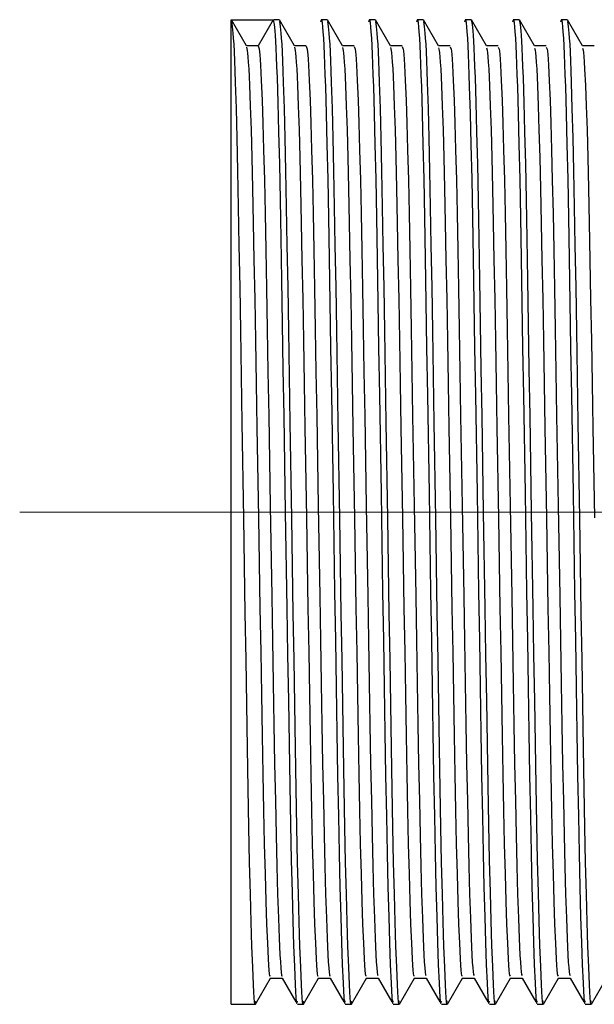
# Model space of a CAD drawing. Header units: millimetres. Extents: x 262469 to 275208, y -32539 to 9411.
# Tile 259 of 428: x 269071.57 to 269075.48, y -13370.92 to -13364.22. Entities that reach past the tile are written whole.
import ezdxf

# ---------------------------------------------------------------- set-up
doc = ezdxf.new("R2010")
doc.units = ezdxf.units.MM
doc.header["$LTSCALE"] = 100
doc.layers.add('$ IE_TELETECHNIKA', color=5, linetype='Continuous', lineweight=30)

msp = doc.modelspace()

# ---------------------------------------------------------------- linework, layer by layer
at = {"layer": '$ IE_TELETECHNIKA', "color": 7, "linetype": 'Continuous'}
for p, q in [((269073.0116, -13364.2198), (269073.2974, -13364.2198)), ((269073.0116, -13370.9158), (269073.0116, -13364.2198)), ((269073.1149, -13364.3977), (269073.0128, -13364.2209)), ((269073.2974, -13364.2198), (269073.1953, -13364.3966)), ((269073.3382, -13364.2198), (269073.3004, -13364.2198)), ((269073.4415, -13364.3977), (269073.3394, -13364.2209)), ((269073.6648, -13364.2198), (269073.624, -13364.2198)), ((269073.7681, -13364.3977), (269073.666, -13364.2209)), ((269073.9914, -13364.2198), (269073.9505, -13364.2198)), ((269074.0946, -13364.3976), (269073.9925, -13364.2209)), ((269074.3179, -13364.2198), (269074.2771, -13364.2198)), ((269074.4212, -13364.3977), (269074.3191, -13364.2209)), ((269074.6445, -13364.2198), (269074.6037, -13364.2198)), ((269074.7478, -13364.3977), (269074.6457, -13364.2209)), ((269074.9711, -13364.2198), (269074.9302, -13364.2198)), ((269075.0744, -13364.3977), (269074.9722, -13364.2209)), ((269075.2976, -13364.2198), (269075.2568, -13364.2198)), ((269075.4009, -13364.3976), (269075.2988, -13364.2209)), ((269073.1953, -13364.3966), (269073.1143, -13364.3966)), ((269073.5219, -13364.3966), (269073.4409, -13364.3966)), ((269073.5219, -13364.3966), (269073.4409, -13364.3966)), ((269073.8485, -13364.3966), (269073.7675, -13364.3966)), ((269073.8485, -13364.3966), (269073.7675, -13364.3966)), ((269074.1751, -13364.3966), (269074.094, -13364.3966)), ((269074.1751, -13364.3966), (269074.094, -13364.3966)), ((269074.5016, -13364.3966), (269074.4206, -13364.3966)), ((269074.5016, -13364.3966), (269074.4206, -13364.3966)), ((269074.8282, -13364.3966), (269074.7472, -13364.3966)), ((269074.8282, -13364.3966), (269074.7472, -13364.3966)), ((269075.1548, -13364.3966), (269075.0737, -13364.3966)), ((269075.1548, -13364.3966), (269075.0737, -13364.3966)), ((269075.4813, -13364.3966), (269075.4003, -13364.3966)), ((269075.4813, -13364.3966), (269075.4003, -13364.3966)), ((269073.1761, -13370.9148), (269073.2782, -13370.738)), ((269073.2718, -13370.7207), (269073.277, -13370.7217)), ((269073.277, -13370.7391), (269073.358, -13370.7391)), ((269073.3574, -13370.7379), (269073.4499, -13370.8983)), ((269073.5027, -13370.9148), (269073.6048, -13370.738)), ((269073.6036, -13370.7391), (269073.6846, -13370.7391)), ((269073.6839, -13370.7379), (269073.7765, -13370.8983)), ((269073.8293, -13370.9148), (269073.9314, -13370.738)), ((269073.9301, -13370.7391), (269074.0111, -13370.7391)), ((269074.0105, -13370.7379), (269074.1031, -13370.8983)), ((269074.1558, -13370.9148), (269074.258, -13370.738)), ((269074.2567, -13370.7391), (269074.3377, -13370.7391)), ((269074.3371, -13370.7379), (269074.4297, -13370.8983)), ((269074.4824, -13370.9148), (269074.5845, -13370.738)), ((269074.5833, -13370.7391), (269074.6643, -13370.7391)), ((269074.6636, -13370.7379), (269074.7562, -13370.8983)), ((269074.809, -13370.9148), (269074.9111, -13370.738)), ((269074.9098, -13370.7391), (269074.9909, -13370.7391)), ((269074.9902, -13370.7379), (269075.0828, -13370.8983)), ((269075.1355, -13370.9148), (269075.2376, -13370.738)), ((269075.2364, -13370.7391), (269075.3174, -13370.7391)), ((269075.3168, -13370.7379), (269075.4094, -13370.8983)), ((269075.4621, -13370.9148), (269075.5642, -13370.738)), ((269073.0116, -13370.9158), (269073.175, -13370.9158)), ((269073.4608, -13370.9158), (269073.5016, -13370.9158)), ((269073.7873, -13370.9158), (269073.8282, -13370.9158)), ((269074.1139, -13370.9158), (269074.1547, -13370.9158)), ((269074.4405, -13370.9158), (269074.4813, -13370.9158)), ((269074.7671, -13370.9158), (269074.8079, -13370.9158)), ((269075.0936, -13370.9158), (269075.1344, -13370.9158)), ((269075.4202, -13370.9158), (269075.461, -13370.9158))]:
    msp.add_line(p, q, dxfattribs=at)
at = {"layer": '$ IE_TELETECHNIKA', "color": 7, "linetype": 'Continuous', "lineweight": 5, "ltscale": 20.32}
msp.add_line((269071.5716, -13367.5678), (269082.0116, -13367.5678), dxfattribs=at)
at = {"layer": '$ IE_TELETECHNIKA', "color": 7, "linetype": 'Continuous'}
for points in [[(269073.0129, -13364.2325), (269073.0177, -13364.2645), (269073.0226, -13364.3109), (269073.0251, -13364.3438), (269073.0277, -13364.3856), (269073.0303, -13364.4373), (269073.0329, -13364.4983), (269073.0355, -13364.5679), (269073.0382, -13364.6456), (269073.0435, -13364.8221), (269073.0488, -13365.0231), (269073.0539, -13365.2463), (269073.0589, -13365.4909), (269073.0638, -13365.7555), (269073.0685, -13366.0377), (269073.0733, -13366.3347), (269073.0782, -13366.6433), (269073.0834, -13366.9606), (269073.094, -13367.6093), (269073.1045, -13368.2566), (269073.1096, -13368.5718), (269073.1145, -13368.8773), (269073.1192, -13369.1706), (269073.124, -13369.4492), (269073.1289, -13369.7104), (269073.134, -13369.9508), (269073.1391, -13370.1671), (269073.1444, -13370.3567), (269073.1497, -13370.5211), (269073.155, -13370.6626), (269073.1602, -13370.7826), (269073.1627, -13370.8316), (269073.1652, -13370.8708), (269073.1677, -13370.898), (269073.1702, -13370.9112), (269073.1726, -13370.9086), (269073.175, -13370.8925)], [(269073.2974, -13364.2198), (269073.3023, -13364.2511), (269073.3072, -13364.2951), (269073.3097, -13364.3259), (269073.3122, -13364.3648), (269073.3148, -13364.413), (269073.3175, -13364.4706), (269073.3201, -13364.5371), (269073.3228, -13364.6117), (269073.3282, -13364.7833), (269073.3335, -13364.9807), (269073.3387, -13365.2014), (269073.3438, -13365.4441), (269073.3487, -13365.7074), (269073.3535, -13365.9891), (269073.3582, -13366.2862), (269073.3632, -13366.5956), (269073.3684, -13366.9143), (269073.379, -13367.5675), (269073.3897, -13368.2208), (269073.3948, -13368.5394), (269073.3997, -13368.8484), (269073.4046, -13369.1453), (269073.4094, -13369.4274), (269073.4143, -13369.6922), (269073.4194, -13369.9361), (269073.4246, -13370.1556), (269073.4299, -13370.3482), (269073.4352, -13370.5149), (269073.4406, -13370.6584), (269073.4458, -13370.78), (269073.4484, -13370.8298), (269073.4509, -13370.8697), (269073.4534, -13370.8975), (269073.4559, -13370.9111), (269073.4583, -13370.9087), (269073.4608, -13370.8925)], [(269073.3395, -13364.2325), (269073.3443, -13364.2646), (269073.3492, -13364.3109), (269073.3517, -13364.3439), (269073.3543, -13364.3857), (269073.3569, -13364.4374), (269073.3595, -13364.4984), (269073.3621, -13364.5681), (269073.3648, -13364.6457), (269073.3701, -13364.8223), (269073.3754, -13365.0232), (269073.3805, -13365.2465), (269073.3855, -13365.491), (269073.3903, -13365.7556), (269073.3951, -13366.0379), (269073.3998, -13366.3349), (269073.4048, -13366.6435), (269073.4099, -13366.9608), (269073.4205, -13367.6095), (269073.4311, -13368.2568), (269073.4362, -13368.572), (269073.441, -13368.8774), (269073.4458, -13369.1707), (269073.4506, -13369.4493), (269073.4555, -13369.7104), (269073.4606, -13369.9509), (269073.4657, -13370.1671), (269073.471, -13370.3567), (269073.4763, -13370.5211), (269073.4816, -13370.6626), (269073.4867, -13370.7826), (269073.4893, -13370.8316), (269073.4918, -13370.8708), (269073.4943, -13370.898), (269073.4967, -13370.9112), (269073.4992, -13370.9086), (269073.5016, -13370.8925)], [(269073.6203, -13364.2347), (269073.6251, -13364.2191), (269073.6276, -13364.2252), (269073.6301, -13364.2415), (269073.6326, -13364.2673), (269073.6352, -13364.302), (269073.6378, -13364.3451), (269073.6405, -13364.3961), (269073.6431, -13364.4546), (269073.6459, -13364.5205), (269073.6486, -13364.5938), (269073.6513, -13364.6743), (269073.6568, -13364.8571), (269073.6622, -13365.0679), (269073.6675, -13365.3043), (269073.6726, -13365.5635), (269073.6776, -13365.843), (269073.6825, -13366.1397), (269073.6875, -13366.4507), (269073.6927, -13366.7732), (269073.7035, -13367.4391), (269073.7145, -13368.1102), (269073.7198, -13368.4391), (269073.7249, -13368.759), (269073.7298, -13369.0669), (269073.7348, -13369.36), (269073.7398, -13369.6357), (269073.745, -13369.8902), (269073.7503, -13370.12), (269073.7557, -13370.3217), (269073.7612, -13370.4959), (269073.7666, -13370.6454), (269073.772, -13370.772), (269073.7746, -13370.8242), (269073.7772, -13370.8663), (269073.7798, -13370.8959), (269073.7823, -13370.9108), (269073.7848, -13370.9089), (269073.7873, -13370.8925)], [(269073.666, -13364.2325), (269073.6709, -13364.2646), (269073.6758, -13364.3109), (269073.6783, -13364.3438), (269073.6808, -13364.3856), (269073.6834, -13364.4373), (269073.686, -13364.4983), (269073.6887, -13364.568), (269073.6913, -13364.6456), (269073.6967, -13364.8222), (269073.7019, -13365.0231), (269073.7071, -13365.2464), (269073.7121, -13365.4909), (269073.7169, -13365.7555), (269073.7216, -13366.0378), (269073.7264, -13366.3347), (269073.7314, -13366.6433), (269073.7365, -13366.9606), (269073.7471, -13367.6094), (269073.7577, -13368.2567), (269073.7627, -13368.5719), (269073.7676, -13368.8774), (269073.7724, -13369.1706), (269073.7772, -13369.4492), (269073.7821, -13369.7104), (269073.7871, -13369.9508), (269073.7923, -13370.1671), (269073.7975, -13370.3567), (269073.8028, -13370.5211), (269073.8081, -13370.6626), (269073.8133, -13370.7826), (269073.8158, -13370.8316), (269073.8184, -13370.8708), (269073.8208, -13370.898), (269073.8233, -13370.9112), (269073.8257, -13370.9086), (269073.8282, -13370.8925)], [(269073.9468, -13364.2347), (269073.9517, -13364.2191), (269073.9542, -13364.2252), (269073.9567, -13364.2415), (269073.9592, -13364.2673), (269073.9618, -13364.302), (269073.9644, -13364.3451), (269073.967, -13364.3961), (269073.9697, -13364.4546), (269073.9724, -13364.5205), (269073.9752, -13364.5938), (269073.9779, -13364.6743), (269073.9834, -13364.8571), (269073.9888, -13365.0679), (269073.9941, -13365.3043), (269073.9992, -13365.5635), (269074.0041, -13365.8429), (269074.009, -13366.1396), (269074.014, -13366.4507), (269074.0192, -13366.7732), (269074.0301, -13367.4391), (269074.041, -13368.1102), (269074.0464, -13368.4391), (269074.0515, -13368.759), (269074.0564, -13369.0669), (269074.0613, -13369.36), (269074.0664, -13369.6356), (269074.0715, -13369.8902), (269074.0768, -13370.12), (269074.0823, -13370.3217), (269074.0877, -13370.4959), (269074.0932, -13370.6454), (269074.0985, -13370.772), (269074.1012, -13370.8242), (269074.1038, -13370.8663), (269074.1063, -13370.8959), (269074.1089, -13370.9108), (269074.1114, -13370.9089), (269074.1139, -13370.8925)], [(269073.9926, -13364.2325), (269073.9975, -13364.2645), (269074.0024, -13364.3109), (269074.0049, -13364.3438), (269074.0074, -13364.3856), (269074.01, -13364.4373), (269074.0126, -13364.4983), (269074.0152, -13364.568), (269074.0179, -13364.6456), (269074.0232, -13364.8222), (269074.0285, -13365.0231), (269074.0337, -13365.2464), (269074.0387, -13365.4909), (269074.0435, -13365.7555), (269074.0482, -13366.0378), (269074.053, -13366.3347), (269074.0579, -13366.6433), (269074.0631, -13366.9606), (269074.0737, -13367.6094), (269074.0843, -13368.2567), (269074.0893, -13368.5719), (269074.0942, -13368.8774), (269074.0989, -13369.1706), (269074.1037, -13369.4492), (269074.1087, -13369.7104), (269074.1137, -13369.9508), (269074.1188, -13370.1671), (269074.1241, -13370.3567), (269074.1294, -13370.5211), (269074.1347, -13370.6626), (269074.1399, -13370.7826), (269074.1424, -13370.8316), (269074.1449, -13370.8708), (269074.1474, -13370.898), (269074.1499, -13370.9112), (269074.1523, -13370.9086), (269074.1547, -13370.8925)], [(269074.2734, -13364.2347), (269074.2783, -13364.2191), (269074.2808, -13364.2252), (269074.2833, -13364.2415), (269074.2858, -13364.2673), (269074.2884, -13364.302), (269074.291, -13364.3451), (269074.2936, -13364.3961), (269074.2963, -13364.4546), (269074.299, -13364.5205), (269074.3017, -13364.5938), (269074.3045, -13364.6743), (269074.31, -13364.8571), (269074.3154, -13365.0679), (269074.3207, -13365.3043), (269074.3258, -13365.5635), (269074.3307, -13365.843), (269074.3356, -13366.1397), (269074.3406, -13366.4507), (269074.3458, -13366.7732), (269074.3567, -13367.4391), (269074.3676, -13368.1102), (269074.3729, -13368.4391), (269074.378, -13368.759), (269074.383, -13369.0669), (269074.3879, -13369.36), (269074.393, -13369.6357), (269074.3981, -13369.8902), (269074.4034, -13370.12), (269074.4088, -13370.3217), (269074.4143, -13370.4959), (269074.4198, -13370.6454), (269074.4251, -13370.772), (269074.4278, -13370.8242), (269074.4304, -13370.8663), (269074.4329, -13370.8959), (269074.4355, -13370.9108), (269074.438, -13370.9089), (269074.4405, -13370.8925)], [(269074.3192, -13364.2325), (269074.324, -13364.2645), (269074.3289, -13364.3109), (269074.3314, -13364.3438), (269074.334, -13364.3856), (269074.3366, -13364.4373), (269074.3392, -13364.4983), (269074.3418, -13364.5679), (269074.3445, -13364.6456), (269074.3498, -13364.8221), (269074.3551, -13365.0231), (269074.3602, -13365.2463), (269074.3652, -13365.4909), (269074.3701, -13365.7555), (269074.3748, -13366.0377), (269074.3796, -13366.3347), (269074.3845, -13366.6433), (269074.3897, -13366.9606), (269074.4003, -13367.6093), (269074.4108, -13368.2566), (269074.4159, -13368.5718), (269074.4207, -13368.8773), (269074.4255, -13369.1706), (269074.4303, -13369.4492), (269074.4352, -13369.7104), (269074.4403, -13369.9508), (269074.4454, -13370.1671), (269074.4507, -13370.3567), (269074.456, -13370.5211), (269074.4613, -13370.6626), (269074.4664, -13370.7826), (269074.469, -13370.8316), (269074.4715, -13370.8708), (269074.474, -13370.898), (269074.4764, -13370.9112), (269074.4789, -13370.9086), (269074.4813, -13370.8925)], [(269074.6, -13364.2347), (269074.6048, -13364.2191), (269074.6073, -13364.2252), (269074.6098, -13364.2415), (269074.6124, -13364.2673), (269074.6149, -13364.302), (269074.6175, -13364.3451), (269074.6202, -13364.3961), (269074.6229, -13364.4546), (269074.6256, -13364.5205), (269074.6283, -13364.5938), (269074.631, -13364.6743), (269074.6365, -13364.8571), (269074.6419, -13365.0679), (269074.6472, -13365.3043), (269074.6524, -13365.5635), (269074.6573, -13365.843), (269074.6622, -13366.1397), (269074.6672, -13366.4507), (269074.6724, -13366.7732), (269074.6832, -13367.4391), (269074.6942, -13368.1102), (269074.6995, -13368.4391), (269074.7046, -13368.759), (269074.7096, -13369.0669), (269074.7145, -13369.36), (269074.7195, -13369.6357), (269074.7247, -13369.8902), (269074.73, -13370.12), (269074.7354, -13370.3217), (269074.7409, -13370.4959), (269074.7463, -13370.6454), (269074.7517, -13370.772), (269074.7543, -13370.8242), (269074.7569, -13370.8663), (269074.7595, -13370.8959), (269074.762, -13370.9108), (269074.7646, -13370.9089), (269074.7671, -13370.8925)], [(269074.6445, -13364.2198), (269074.6494, -13364.2511), (269074.6543, -13364.2951), (269074.6568, -13364.3259), (269074.6594, -13364.3648), (269074.6619, -13364.413), (269074.6646, -13364.4706), (269074.6672, -13364.5371), (269074.6699, -13364.6117), (269074.6753, -13364.7833), (269074.6806, -13364.9807), (269074.6858, -13365.2014), (269074.6909, -13365.4441), (269074.6958, -13365.7074), (269074.7006, -13365.9891), (269074.7053, -13366.2862), (269074.7103, -13366.5956), (269074.7155, -13366.9143), (269074.7262, -13367.5675), (269074.7368, -13368.2208), (269074.7419, -13368.5394), (269074.7468, -13368.8484), (269074.7517, -13369.1453), (269074.7565, -13369.4274), (269074.7614, -13369.6922), (269074.7665, -13369.9361), (269074.7717, -13370.1556), (269074.777, -13370.3482), (269074.7823, -13370.5149), (269074.7877, -13370.6584), (269074.7929, -13370.78), (269074.7955, -13370.8298), (269074.798, -13370.8697), (269074.8005, -13370.8975), (269074.803, -13370.9111), (269074.8054, -13370.9087), (269074.8079, -13370.8925)], [(269074.9265, -13364.2347), (269074.9314, -13364.2191), (269074.9339, -13364.2252), (269074.9364, -13364.2415), (269074.9389, -13364.2673), (269074.9415, -13364.302), (269074.9441, -13364.3451), (269074.9467, -13364.3961), (269074.9494, -13364.4546), (269074.9521, -13364.5205), (269074.9549, -13364.5938), (269074.9576, -13364.6743), (269074.9631, -13364.8571), (269074.9685, -13365.0679), (269074.9738, -13365.3043), (269074.9789, -13365.5636), (269074.9839, -13365.843), (269074.9887, -13366.1397), (269074.9937, -13366.4507), (269074.9989, -13366.7732), (269075.0098, -13367.4391), (269075.0208, -13368.1102), (269075.0261, -13368.4392), (269075.0312, -13368.759), (269075.0361, -13369.0669), (269075.041, -13369.3601), (269075.0461, -13369.6357), (269075.0513, -13369.8902), (269075.0566, -13370.12), (269075.062, -13370.3217), (269075.0675, -13370.4959), (269075.0729, -13370.6454), (269075.0783, -13370.772), (269075.0809, -13370.8242), (269075.0835, -13370.8663), (269075.0861, -13370.8959), (269075.0886, -13370.9108), (269075.0911, -13370.9089), (269075.0936, -13370.8925)], [(269074.9711, -13364.2198), (269074.9759, -13364.2511), (269074.9809, -13364.2951), (269074.9834, -13364.3259), (269074.9859, -13364.3648), (269074.9885, -13364.413), (269074.9911, -13364.4706), (269074.9938, -13364.5371), (269074.9965, -13364.6117), (269075.0018, -13364.7833), (269075.0072, -13364.9807), (269075.0124, -13365.2014), (269075.0175, -13365.4441), (269075.0224, -13365.7074), (269075.0271, -13365.9891), (269075.0319, -13366.2862), (269075.0369, -13366.5956), (269075.042, -13366.9143), (269075.0527, -13367.5675), (269075.0634, -13368.2208), (269075.0685, -13368.5394), (269075.0734, -13368.8484), (269075.0782, -13369.1453), (269075.0831, -13369.4274), (269075.088, -13369.6922), (269075.0931, -13369.9361), (269075.0983, -13370.1556), (269075.1036, -13370.3482), (269075.1089, -13370.5149), (269075.1142, -13370.6584), (269075.1195, -13370.78), (269075.122, -13370.8298), (269075.1246, -13370.8697), (269075.1271, -13370.8975), (269075.1296, -13370.9111), (269075.132, -13370.9087), (269075.1344, -13370.8925)], [(269075.2531, -13364.2347), (269075.258, -13364.2191), (269075.2605, -13364.2252), (269075.263, -13364.2415), (269075.2655, -13364.2673), (269075.2681, -13364.302), (269075.2707, -13364.3451), (269075.2733, -13364.3961), (269075.276, -13364.4546), (269075.2787, -13364.5205), (269075.2814, -13364.5938), (269075.2842, -13364.6743), (269075.2897, -13364.8571), (269075.2951, -13365.0679), (269075.3004, -13365.3043), (269075.3055, -13365.5635), (269075.3104, -13365.843), (269075.3153, -13366.1397), (269075.3203, -13366.4507), (269075.3255, -13366.7732), (269075.3364, -13367.4391), (269075.3473, -13368.1102), (269075.3526, -13368.4391), (269075.3577, -13368.759), (269075.3627, -13369.0669), (269075.3676, -13369.36), (269075.3727, -13369.6357), (269075.3778, -13369.8902), (269075.3831, -13370.12), (269075.3885, -13370.3217), (269075.394, -13370.4959), (269075.3995, -13370.6454), (269075.4048, -13370.772), (269075.4075, -13370.8242), (269075.4101, -13370.8663), (269075.4127, -13370.8959), (269075.4152, -13370.9108), (269075.4177, -13370.9089), (269075.4202, -13370.8925)], [(269075.2989, -13364.2324), (269075.3037, -13364.2645), (269075.3087, -13364.3108), (269075.3112, -13364.3438), (269075.3137, -13364.3856), (269075.3163, -13364.4372), (269075.3189, -13364.4982), (269075.3215, -13364.5679), (269075.3242, -13364.6456), (269075.3295, -13364.8221), (269075.3348, -13365.023), (269075.3399, -13365.2463), (269075.3449, -13365.4908), (269075.3498, -13365.7554), (269075.3545, -13366.0377), (269075.3593, -13366.3346), (269075.3642, -13366.6432), (269075.3694, -13366.9605), (269075.38, -13367.6093), (269075.3905, -13368.2566), (269075.3956, -13368.5718), (269075.4005, -13368.8773), (269075.4052, -13369.1706), (269075.41, -13369.4492), (269075.4149, -13369.7103), (269075.42, -13369.9508), (269075.4251, -13370.1671), (269075.4304, -13370.3567), (269075.4357, -13370.5211), (269075.441, -13370.6626), (269075.4462, -13370.7826), (269075.4487, -13370.8316), (269075.4512, -13370.8708), (269075.4537, -13370.898), (269075.4562, -13370.9112), (269075.4586, -13370.9086), (269075.461, -13370.8925)], [(269073.1149, -13364.405), (269073.1197, -13364.4282), (269073.1222, -13364.4464), (269073.1246, -13364.4724), (269073.1272, -13364.5079), (269073.1297, -13364.5523), (269073.1324, -13364.605), (269073.135, -13364.6649), (269073.1403, -13364.804), (269073.1456, -13364.9677), (269073.1508, -13365.1561), (269073.156, -13365.3679), (269073.161, -13365.6006), (269073.1658, -13365.8517), (269073.1705, -13366.1191), (269073.1753, -13366.4003), (269073.1803, -13366.6925), (269073.1855, -13366.9931), (269073.196, -13367.6077), (269073.2066, -13368.2207), (269073.2117, -13368.5194), (269073.2166, -13368.8091), (269073.2214, -13369.087), (269073.2261, -13369.3504), (269073.231, -13369.5969), (269073.236, -13369.8243), (269073.2412, -13370.0306), (269073.2465, -13370.2133), (269073.2518, -13370.3698), (269073.257, -13370.5002), (269073.2623, -13370.6062), (269073.2648, -13370.6494), (269073.2674, -13370.6842), (269073.2699, -13370.7091), (269073.2723, -13370.7225), (269073.277, -13370.7217)], [(269073.1953, -13364.3966), (269073.2001, -13364.4184), (269073.205, -13364.4575), (269073.2075, -13364.4887), (269073.2101, -13364.5289), (269073.2126, -13364.5773), (269073.2153, -13364.6332), (269073.2205, -13364.7653), (269073.2258, -13364.9226), (269073.2311, -13365.1047), (269073.2363, -13365.3104), (269073.2413, -13365.5377), (269073.2462, -13365.7841), (269073.2509, -13366.0473), (269073.2557, -13366.3249), (269073.2606, -13366.6144), (269073.2657, -13366.9128), (269073.2763, -13367.5255), (269073.2868, -13368.1398), (269073.292, -13368.4402), (269073.297, -13368.7324), (269073.3017, -13369.0135), (269073.3064, -13369.281), (269073.3113, -13369.5321), (269073.3163, -13369.7648), (269073.3214, -13369.9769), (269073.3267, -13370.1662), (269073.332, -13370.3298), (269073.3372, -13370.4668), (269073.3425, -13370.5796), (269073.3451, -13370.6273), (269073.3476, -13370.6674), (269073.3501, -13370.698), (269073.3526, -13370.7171), (269073.355, -13370.7235), (269073.3573, -13370.7215)], [(269073.4415, -13364.4066), (269073.4463, -13364.4283), (269073.4487, -13364.4461), (269073.4512, -13364.4721), (269073.4537, -13364.5078), (269073.4563, -13364.5525), (269073.4589, -13364.6054), (269073.4616, -13364.6654), (269073.4669, -13364.8044), (269073.4722, -13364.9681), (269073.4774, -13365.1566), (269073.4826, -13365.3684), (269073.4876, -13365.6011), (269073.4923, -13365.8523), (269073.4971, -13366.1197), (269073.5019, -13366.4008), (269073.5069, -13366.6931), (269073.512, -13366.9936), (269073.5226, -13367.6081), (269073.5331, -13368.2211), (269073.5383, -13368.5198), (269073.5432, -13368.8094), (269073.5479, -13369.0872), (269073.5527, -13369.3506), (269073.5575, -13369.5971), (269073.5626, -13369.8245), (269073.5678, -13370.0308), (269073.573, -13370.2133), (269073.5783, -13370.3699), (269073.5836, -13370.5004), (269073.5888, -13370.6065), (269073.5914, -13370.6495), (269073.5939, -13370.684), (269073.5964, -13370.7085), (269073.5988, -13370.7216), (269073.6035, -13370.7219)], [(269073.5219, -13364.3986), (269073.5267, -13364.4188), (269073.5315, -13364.4571), (269073.534, -13364.4884), (269073.5366, -13364.5286), (269073.5392, -13364.5772), (269073.5418, -13364.6332), (269073.5471, -13364.7653), (269073.5524, -13364.9224), (269073.5577, -13365.1045), (269073.5629, -13365.3103), (269073.5679, -13365.5375), (269073.5727, -13365.7839), (269073.5774, -13366.0471), (269073.5823, -13366.3248), (269073.5872, -13366.6142), (269073.5923, -13366.9127), (269073.6028, -13367.5254), (269073.6134, -13368.1397), (269073.6186, -13368.4402), (269073.6235, -13368.7324), (269073.6283, -13369.0135), (269073.633, -13369.281), (269073.6379, -13369.5321), (269073.6429, -13369.7648), (269073.648, -13369.977), (269073.6533, -13370.1662), (269073.6585, -13370.3297), (269073.6638, -13370.4669), (269073.6691, -13370.58), (269073.6716, -13370.6275), (269073.6742, -13370.6673), (269073.6767, -13370.6975), (269073.6792, -13370.7162), (269073.6815, -13370.7224), (269073.6839, -13370.7211)], [(269073.7681, -13364.408), (269073.7729, -13364.4283), (269073.7753, -13364.4457), (269073.7778, -13364.4718), (269073.7803, -13364.5077), (269073.7829, -13364.5527), (269073.7881, -13364.6658), (269073.7934, -13364.8047), (269073.7987, -13364.9684), (269073.804, -13365.1569), (269073.8092, -13365.3688), (269073.8141, -13365.6015), (269073.8189, -13365.8527), (269073.8237, -13366.1201), (269073.8285, -13366.4012), (269073.8335, -13366.6935), (269073.8386, -13366.994), (269073.8492, -13367.6085), (269073.8597, -13368.2215), (269073.8648, -13368.5201), (269073.8698, -13368.8097), (269073.8745, -13369.0875), (269073.8792, -13369.3508), (269073.8841, -13369.5973), (269073.8892, -13369.8247), (269073.8943, -13370.0309), (269073.8996, -13370.2134), (269073.9049, -13370.3699), (269073.9102, -13370.5006), (269073.9154, -13370.6067), (269073.918, -13370.6495), (269073.9205, -13370.6837), (269073.923, -13370.7079), (269073.9254, -13370.7208), (269073.9301, -13370.7221)], [(269073.8485, -13364.4004), (269073.8532, -13364.4191), (269073.8581, -13364.4567), (269073.8606, -13364.4881), (269073.8632, -13364.5285), (269073.8658, -13364.5772), (269073.8684, -13364.6333), (269073.8737, -13364.7653), (269073.879, -13364.9224), (269073.8842, -13365.1045), (269073.8894, -13365.3103), (269073.8945, -13365.5376), (269073.8993, -13365.784), (269073.904, -13366.0472), (269073.9088, -13366.3248), (269073.9138, -13366.6143), (269073.9189, -13366.9127), (269073.9294, -13367.5255), (269073.94, -13368.1398), (269073.9451, -13368.4402), (269073.9501, -13368.7325), (269073.9549, -13369.0136), (269073.9596, -13369.2811), (269073.9644, -13369.5322), (269073.9694, -13369.7649), (269073.9746, -13369.9771), (269073.9798, -13370.1663), (269073.9851, -13370.3297), (269073.9904, -13370.4671), (269073.9956, -13370.5803), (269073.9982, -13370.6278), (269074.0008, -13370.6673), (269074.0033, -13370.697), (269074.0057, -13370.7153), (269074.0105, -13370.7208)], [(269074.0947, -13364.4091), (269074.0994, -13364.4278), (269074.1018, -13364.4449), (269074.1043, -13364.471), (269074.1069, -13364.507), (269074.1094, -13364.5521), (269074.1147, -13364.6652), (269074.12, -13364.8039), (269074.1253, -13364.9674), (269074.1305, -13365.1559), (269074.1357, -13365.3677), (269074.1407, -13365.6003), (269074.1455, -13365.8515), (269074.1502, -13366.1189), (269074.155, -13366.4), (269074.16, -13366.6923), (269074.1652, -13366.9929), (269074.1757, -13367.6075), (269074.1863, -13368.2206), (269074.1914, -13368.5193), (269074.1963, -13368.809), (269074.2011, -13369.0869), (269074.2058, -13369.3503), (269074.2107, -13369.5969), (269074.2157, -13369.8243), (269074.2209, -13370.0306), (269074.2262, -13370.2131), (269074.2315, -13370.3697), (269074.2368, -13370.5006), (269074.242, -13370.6068), (269074.2445, -13370.6495), (269074.2471, -13370.6834), (269074.2495, -13370.7073), (269074.252, -13370.7199), (269074.2567, -13370.7225)], [(269074.1751, -13364.4022), (269074.1798, -13364.4193), (269074.1822, -13364.4341), (269074.1847, -13364.4563), (269074.1872, -13364.4878), (269074.1897, -13364.5284), (269074.1923, -13364.5772), (269074.195, -13364.6334), (269074.2003, -13364.7654), (269074.2055, -13364.9224), (269074.2108, -13365.1045), (269074.216, -13365.3103), (269074.221, -13365.5376), (269074.2259, -13365.784), (269074.2306, -13366.0472), (269074.2354, -13366.3249), (269074.2403, -13366.6143), (269074.2454, -13366.9128), (269074.256, -13367.5255), (269074.2665, -13368.1399), (269074.2717, -13368.4403), (269074.2767, -13368.7326), (269074.2814, -13369.0137), (269074.2862, -13369.2812), (269074.291, -13369.5323), (269074.296, -13369.765), (269074.3011, -13369.9772), (269074.3064, -13370.1663), (269074.3117, -13370.3297), (269074.317, -13370.4672), (269074.3222, -13370.5807), (269074.3248, -13370.628), (269074.3274, -13370.6671), (269074.3299, -13370.6965), (269074.3323, -13370.7143), (269074.337, -13370.7206)], [(269074.4213, -13364.4103), (269074.426, -13364.4277), (269074.4284, -13364.4445), (269074.4309, -13364.4708), (269074.4334, -13364.5071), (269074.436, -13364.5524), (269074.4413, -13364.6657), (269074.4466, -13364.8044), (269074.4519, -13364.9679), (269074.4571, -13365.1564), (269074.4623, -13365.3683), (269074.4673, -13365.601), (269074.4721, -13365.8522), (269074.4768, -13366.1196), (269074.4816, -13366.4007), (269074.4866, -13366.693), (269074.4918, -13366.9935), (269074.5023, -13367.6081), (269074.5129, -13368.2211), (269074.518, -13368.5198), (269074.5229, -13368.8094), (269074.5276, -13369.0872), (269074.5324, -13369.3506), (269074.5373, -13369.5971), (269074.5423, -13369.8246), (269074.5475, -13370.0308), (269074.5528, -13370.2132), (269074.5581, -13370.3698), (269074.5633, -13370.5008), (269074.5685, -13370.607), (269074.5711, -13370.6495), (269074.5737, -13370.6831), (269074.5761, -13370.7067), (269074.5785, -13370.7192), (269074.5833, -13370.723)], [(269074.5016, -13364.4038), (269074.5064, -13364.4194), (269074.5088, -13364.4337), (269074.5112, -13364.4559), (269074.5138, -13364.4876), (269074.5163, -13364.5283), (269074.5189, -13364.5772), (269074.5215, -13364.6335), (269074.5268, -13364.7654), (269074.5321, -13364.9224), (269074.5374, -13365.1044), (269074.5426, -13365.3103), (269074.5476, -13365.5376), (269074.5524, -13365.784), (269074.5572, -13366.0472), (269074.562, -13366.3249), (269074.5669, -13366.6144), (269074.572, -13366.9129), (269074.5825, -13367.5256), (269074.5931, -13368.14), (269074.5983, -13368.4404), (269074.6032, -13368.7327), (269074.608, -13369.0138), (269074.6127, -13369.2813), (269074.6176, -13369.5324), (269074.6226, -13369.7651), (269074.6277, -13369.9773), (269074.633, -13370.1664), (269074.6383, -13370.3298), (269074.6435, -13370.4674), (269074.6488, -13370.581), (269074.6514, -13370.6281), (269074.6539, -13370.667), (269074.6564, -13370.6959), (269074.6589, -13370.7134), (269074.6636, -13370.7206)], [(269074.7479, -13364.4114), (269074.7526, -13364.4273), (269074.755, -13364.4439), (269074.7575, -13364.4705), (269074.76, -13364.5071), (269074.7626, -13364.5526), (269074.7679, -13364.6661), (269074.7732, -13364.8047), (269074.7785, -13364.9681), (269074.7837, -13365.1567), (269074.7889, -13365.3686), (269074.7938, -13365.6013), (269074.7986, -13365.8525), (269074.8034, -13366.1199), (269074.8082, -13366.4011), (269074.8132, -13366.6933), (269074.8183, -13366.9938), (269074.8289, -13367.6084), (269074.8394, -13368.2214), (269074.8446, -13368.52), (269074.8495, -13368.8096), (269074.8542, -13369.0874), (269074.859, -13369.3508), (269074.8639, -13369.5973), (269074.8689, -13369.8247), (269074.8741, -13370.0309), (269074.8793, -13370.2133), (269074.8846, -13370.3698), (269074.8899, -13370.501), (269074.8951, -13370.6072), (269074.8977, -13370.6494), (269074.9002, -13370.6828), (269074.9027, -13370.706), (269074.9051, -13370.7185), (269074.9098, -13370.7236)], [(269074.8282, -13364.4053), (269074.8329, -13364.4194), (269074.8354, -13364.4333), (269074.8378, -13364.4554), (269074.8403, -13364.4873), (269074.8429, -13364.5282), (269074.8455, -13364.5773), (269074.8481, -13364.6336), (269074.8534, -13364.7655), (269074.8587, -13364.9224), (269074.864, -13365.1044), (269074.8692, -13365.3103), (269074.8742, -13365.5377), (269074.879, -13365.7841), (269074.8838, -13366.0473), (269074.8886, -13366.325), (269074.8935, -13366.6144), (269074.8986, -13366.9129), (269074.9091, -13367.5257), (269074.9197, -13368.1401), (269074.9248, -13368.4406), (269074.9298, -13368.7328), (269074.9346, -13369.0139), (269074.9393, -13369.2814), (269074.9442, -13369.5325), (269074.9491, -13369.7653), (269074.9543, -13369.9774), (269074.9595, -13370.1664), (269074.9648, -13370.3298), (269074.9701, -13370.4676), (269074.9754, -13370.5813), (269074.978, -13370.6282), (269074.9805, -13370.6668), (269074.983, -13370.6953), (269074.9854, -13370.7125), (269074.9902, -13370.7207)], [(269075.0744, -13364.4123), (269075.0792, -13364.4269), (269075.0816, -13364.4434), (269075.0841, -13364.4702), (269075.0866, -13364.5071), (269075.0892, -13364.5529), (269075.0945, -13364.6666), (269075.0998, -13364.8051), (269075.105, -13364.9685), (269075.1103, -13365.1572), (269075.1154, -13365.3691), (269075.1204, -13365.6019), (269075.1252, -13365.853), (269075.13, -13366.1204), (269075.1348, -13366.4016), (269075.1398, -13366.6939), (269075.1449, -13366.9944), (269075.1555, -13367.6089), (269075.166, -13368.2218), (269075.1711, -13368.5204), (269075.176, -13368.8099), (269075.1808, -13369.0877), (269075.1855, -13369.351), (269075.1904, -13369.5975), (269075.1954, -13369.8249), (269075.2006, -13370.031), (269075.2059, -13370.2133), (269075.2112, -13370.3699), (269075.2165, -13370.5012), (269075.2217, -13370.6073), (269075.2243, -13370.6493), (269075.2268, -13370.6824), (269075.2293, -13370.7054), (269075.2317, -13370.718), (269075.2364, -13370.7243)], [(269075.1548, -13364.4067), (269075.1595, -13364.4193), (269075.1619, -13364.4328), (269075.1644, -13364.455), (269075.1669, -13364.4871), (269075.1695, -13364.5282), (269075.1747, -13364.6338), (269075.18, -13364.7655), (269075.1853, -13364.9223), (269075.1905, -13365.1044), (269075.1957, -13365.3104), (269075.2007, -13365.5377), (269075.2056, -13365.7841), (269075.2103, -13366.0473), (269075.2151, -13366.325), (269075.22, -13366.6145), (269075.2252, -13366.913), (269075.2357, -13367.5258), (269075.2462, -13368.1402), (269075.2514, -13368.4407), (269075.2564, -13368.7329), (269075.2612, -13369.0141), (269075.2659, -13369.2815), (269075.2707, -13369.5326), (269075.2757, -13369.7654), (269075.2809, -13369.9775), (269075.2861, -13370.1664), (269075.2914, -13370.3298), (269075.2967, -13370.4678), (269075.3019, -13370.5816), (269075.3045, -13370.6283), (269075.3071, -13370.6665), (269075.3096, -13370.6948), (269075.312, -13370.7116), (269075.3167, -13370.7209)], [(269075.401, -13364.4129), (269075.4057, -13364.4261), (269075.4081, -13364.4425), (269075.4106, -13364.4695), (269075.4132, -13364.5065), (269075.4157, -13364.5524), (269075.421, -13364.666), (269075.4263, -13364.8042), (269075.4316, -13364.9675), (269075.4368, -13365.1561), (269075.442, -13365.368), (269075.447, -13365.6007), (269075.4518, -13365.8518), (269075.4565, -13366.1192), (269075.4613, -13366.4004), (269075.4663, -13366.6927), (269075.4715, -13366.9932), (269075.482, -13367.6078)]]:
    msp.add_lwpolyline(points, dxfattribs=at)

doc.saveas('drawing.dxf')
